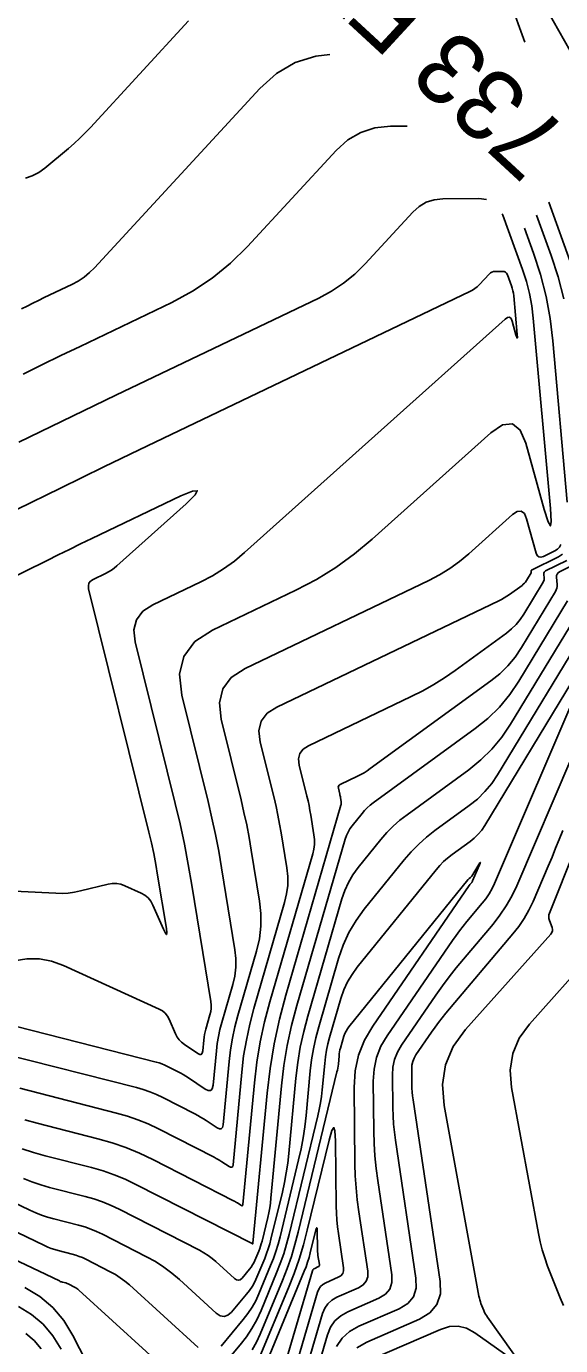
# Model space of a CAD drawing. Extents: x 1354696 to 1366163, y 660729 to 670380.
# Drawn here: x 1361846.3 to 1361891.7, y 664392.2 to 664504.1 of the extents above; entities that cross this region are included whole.
import ezdxf

# ---------------------------------------------------------------- set-up
doc = ezdxf.new("R2010")
doc.units = 0
doc.layers.add('R_Contour Annot', color=7, linetype='Continuous')
doc.layers.add('R_Contours', color=7, linetype='Continuous')

msp = doc.modelspace()

# ---------------------------------------------------------------- linework, layer by layer
at = {"layer": 'R_Contours'}
for points in [[(1361888.65, 664502.72), (1361886.11, 664509.75), (1361884.88, 664513.47), (1361884.73, 664514.83), (1361885.67, 664513.84), (1361887.7, 664510.49), (1361895.88, 664496.05)], [(1361860.11, 664504.51), (1361851.78, 664495.49), (1361851.33, 664495.02), (1361850.87, 664494.57), (1361850.39, 664494.13), (1361849.9, 664493.7), (1361847.91, 664492.03), (1361847.39, 664491.65), (1361846.84, 664491.37), (1361846.25, 664491.17)], [(1361845.91, 664480.1), (1361846.39, 664480.34), (1361846.88, 664480.58), (1361847.36, 664480.81), (1361847.85, 664481.05), (1361850.19, 664482.17), (1361850.72, 664482.45), (1361851.23, 664482.79), (1361851.69, 664483.17), (1361852.13, 664483.59), (1361866.16, 664498.79), (1361867.58, 664500.06), (1361869.16, 664500.98), (1361870.9, 664501.53), (1361872.09, 664501.66)], [(1361878.67, 664495.6), (1361877.24, 664495.58), (1361875.93, 664495.44), (1361874.72, 664495.06), (1361873.63, 664494.42), (1361872.64, 664493.54), (1361865.11, 664485.38), (1361863.67, 664483.96), (1361862.12, 664482.7), (1361860.45, 664481.59), (1361858.67, 664480.63), (1361850.89, 664476.91), (1361849.27, 664476.14), (1361847.66, 664475.35), (1361846.05, 664474.56)], [(1361845.7, 664468.78), (1361848.44, 664470.13), (1361851.19, 664471.46), (1361853.94, 664472.78), (1361871.15, 664481.01), (1361872.24, 664481.59), (1361873.26, 664482.27), (1361874.21, 664483.05), (1361875.09, 664483.92), (1361879.13, 664488.29), (1361879.68, 664488.78), (1361880.29, 664489.14), (1361880.96, 664489.35), (1361881.69, 664489.43), (1361884.74, 664489.46), (1361885.41, 664489.38)], [(1361892.65, 664483.71), (1361890.68, 664489.16)], [(1361886.72, 664488.17), (1361886.79, 664488.04), (1361888.45, 664483.44), (1361888.78, 664482.43), (1361889.04, 664481.4), (1361889.24, 664480.36), (1361889.37, 664479.3), (1361890.82, 664463.17), (1361890.89, 664462.07), (1361890.82, 664461.69), (1361890.63, 664462.03), (1361890.3, 664463.08), (1361888.73, 664468.71), (1361888.26, 664469.82), (1361887.6, 664470.34), (1361886.77, 664470.26), (1361885.77, 664469.58), (1361875.7, 664460.56), (1361874.19, 664459.31), (1361872.61, 664458.17), (1361870.96, 664457.15), (1361869.22, 664456.25), (1361862.13, 664452.86), (1361860.63, 664451.88), (1361859.7, 664450.63), (1361859.33, 664449.12), (1361859.52, 664447.35), (1361861.76, 664438.31), (1361862.09, 664436.92), (1361862.39, 664435.52), (1361862.67, 664434.12), (1361862.91, 664432.71), (1361864.04, 664425.75), (1361864.12, 664425), (1361864.12, 664424.26), (1361864.03, 664423.52), (1361863.86, 664422.79), (1361862.93, 664419.59), (1361862.77, 664419), (1361862.64, 664418.4), (1361862.54, 664417.8), (1361862.47, 664417.19), (1361862.19, 664414.26), (1361862.12, 664413.96), (1361861.99, 664413.81), (1361861.78, 664413.8), (1361861.51, 664413.93), (1361860.09, 664414.89), (1361859.87, 664415.02), (1361859.66, 664415.16), (1361859.44, 664415.28), (1361859.21, 664415.4), (1361858.31, 664415.86), (1361858.08, 664415.97), (1361857.84, 664416.07), (1361857.61, 664416.15), (1361857.36, 664416.22), (1361842.81, 664419.92)], [(1361889.65, 664488.05), (1361890.89, 664484.62), (1361891.48, 664482.8), (1361891.96, 664480.95)], [(1361892.26, 664463.71), (1361891.03, 664477.39), (1361890.8, 664479.29), (1361890.45, 664481.16), (1361889.98, 664483.01), (1361889.38, 664484.83), (1361888.62, 664486.93)], [(1361845.31, 664424.81), (1361846.38, 664424.98), (1361847.44, 664424.97), (1361848.48, 664424.78), (1361849.5, 664424.41), (1361857.61, 664420.71), (1361857.88, 664420.56), (1361858.12, 664420.36), (1361858.31, 664420.12), (1361858.46, 664419.85), (1361859, 664418.61), (1361859.14, 664418.35), (1361859.31, 664418.11), (1361859.51, 664417.9), (1361859.75, 664417.72), (1361860.88, 664416.96), (1361861.05, 664416.88), (1361861.18, 664416.88), (1361861.26, 664416.98), (1361861.31, 664417.17), (1361861.39, 664418.09), (1361861.42, 664418.33), (1361861.46, 664418.55), (1361861.51, 664418.78), (1361861.57, 664419.01), (1361861.92, 664420.22), (1361861.99, 664420.5), (1361862.02, 664420.78), (1361862.02, 664421.06), (1361861.99, 664421.35), (1361860.38, 664431.23), (1361860.08, 664432.97), (1361859.75, 664434.71), (1361859.38, 664436.43), (1361858.97, 664438.15), (1361855.57, 664451.85), (1361855.46, 664452.87), (1361855.68, 664453.73), (1361856.21, 664454.45), (1361857.07, 664455.01), (1361861.14, 664456.95), (1361862.13, 664457.47), (1361863.08, 664458.06), (1361863.99, 664458.71), (1361864.85, 664459.43), (1361886.97, 664479.23), (1361887.18, 664479.37), (1361887.35, 664479.38), (1361887.48, 664479.28), (1361887.58, 664479.05), (1361887.9, 664477.9), (1361887.96, 664477.69), (1361888, 664477.62), (1361888.02, 664477.7), (1361888, 664477.92), (1361887.71, 664481.21), (1361887.68, 664481.43), (1361887.64, 664481.64), (1361887.59, 664481.85), (1361887.52, 664482.06), (1361887.18, 664482.99), (1361887.11, 664483.12), (1361887.02, 664483.21), (1361886.91, 664483.27), (1361886.76, 664483.28), (1361886.14, 664483.28), (1361885.99, 664483.26), (1361885.85, 664483.22), (1361885.73, 664483.15), (1361885.62, 664483.05), (1361884.79, 664482.15), (1361884.61, 664481.98), (1361884.42, 664481.82), (1361884.21, 664481.68), (1361883.99, 664481.56), (1361856.63, 664468.48), (1361852.92, 664466.7), (1361849.22, 664464.9), (1361845.53, 664463.09)], [(1361844.31, 664456.89), (1361848.09, 664458.77), (1361849.04, 664459.24), (1361849.99, 664459.7), (1361850.94, 664460.16), (1361851.89, 664460.62), (1361859.46, 664464.24), (1361860.44, 664464.65), (1361860.84, 664464.68), (1361860.66, 664464.32), (1361859.9, 664463.57), (1361854.01, 664458.3), (1361853.79, 664458.11), (1361853.55, 664457.94), (1361853.31, 664457.79), (1361853.05, 664457.66), (1361852.01, 664457.16), (1361851.79, 664457.02), (1361851.65, 664456.83), (1361851.6, 664456.61), (1361851.62, 664456.35), (1361856.74, 664435.71), (1361856.95, 664434.81), (1361857.15, 664433.9), (1361857.33, 664432.99), (1361857.48, 664432.07), (1361858.22, 664427.56), (1361858.26, 664427.18), (1361858.24, 664427.04), (1361858.14, 664427.15), (1361857.98, 664427.49), (1361857.07, 664429.54), (1361856.9, 664429.87), (1361856.67, 664430.14), (1361856.4, 664430.37), (1361856.08, 664430.55), (1361854.7, 664431.18), (1361854.35, 664431.31), (1361854, 664431.37), (1361853.64, 664431.38), (1361853.28, 664431.32), (1361850.92, 664430.74), (1361850.41, 664430.63), (1361849.89, 664430.56), (1361849.36, 664430.53), (1361848.84, 664430.54), (1361842.32, 664430.85)], [(1361844.29, 664416.96), (1361855.68, 664414.06), (1361856.26, 664413.9), (1361856.83, 664413.7), (1361857.38, 664413.47), (1361857.92, 664413.22), (1361860.65, 664411.83), (1361860.89, 664411.7), (1361861.13, 664411.56), (1361861.37, 664411.42), (1361861.6, 664411.26), (1361862.52, 664410.65), (1361862.73, 664410.55), (1361862.88, 664410.55), (1361862.98, 664410.67), (1361863.04, 664410.89), (1361863.55, 664416.28), (1361863.66, 664417.27), (1361863.82, 664418.25), (1361864.03, 664419.21), (1361864.29, 664420.17), (1361865.87, 664425.63), (1361866.12, 664426.68), (1361866.24, 664427.74), (1361866.25, 664428.81), (1361866.13, 664429.88), (1361865.43, 664434.19), (1361865.25, 664435.27), (1361865.04, 664436.34), (1361864.81, 664437.4), (1361864.56, 664438.47), (1361862.87, 664445.3), (1361862.72, 664446.69), (1361863, 664447.87), (1361863.73, 664448.85), (1361864.9, 664449.61), (1361880.51, 664457.07), (1361881.42, 664457.54), (1361882.28, 664458.08), (1361883.11, 664458.67), (1361883.89, 664459.33), (1361887.6, 664462.65), (1361888.01, 664462.92), (1361888.34, 664462.95), (1361888.61, 664462.74), (1361888.8, 664462.29), (1361889.61, 664459.39), (1361889.7, 664459.17), (1361889.84, 664459.06), (1361890.02, 664459.03), (1361890.24, 664459.11), (1361891.21, 664459.59), (1361891.42, 664459.73), (1361891.6, 664459.9), (1361891.72, 664460.11)], [(1361891.86, 664459.3), (1361891.51, 664459.08), (1361889.23, 664457.94), (1361889.21, 664457.93), (1361889.2, 664457.92), (1361889.19, 664457.9), (1361889.19, 664457.88), (1361889.2, 664457.79), (1361889.2, 664457.77), (1361889.2, 664457.75), (1361889.19, 664457.73), (1361889.18, 664457.71), (1361888.78, 664457.05), (1361888.7, 664456.93), (1361888.62, 664456.83), (1361888.52, 664456.74), (1361888.42, 664456.65), (1361887.35, 664455.88), (1361887.13, 664455.72), (1361886.9, 664455.58), (1361886.67, 664455.45), (1361886.44, 664455.33), (1361867.59, 664446.33), (1361866.78, 664445.8), (1361866.28, 664445.13), (1361866.08, 664444.31), (1361866.18, 664443.35), (1361867.36, 664438.62), (1361867.53, 664437.89), (1361867.69, 664437.15), (1361867.83, 664436.41), (1361867.96, 664435.67), (1361868.44, 664432.69), (1361868.52, 664431.95), (1361868.52, 664431.21), (1361868.43, 664430.48), (1361868.26, 664429.75), (1361865.65, 664420.76), (1361865.3, 664419.43), (1361865.01, 664418.09), (1361864.78, 664416.74), (1361864.62, 664415.38), (1361863.88, 664407.52), (1361863.85, 664407.38), (1361863.78, 664407.3), (1361863.67, 664407.3), (1361863.54, 664407.36), (1361862.93, 664407.77), (1361862.77, 664407.87), (1361862.61, 664407.97), (1361862.45, 664408.06), (1361862.29, 664408.15), (1361857.54, 664410.57), (1361856.68, 664410.98), (1361855.81, 664411.33), (1361854.91, 664411.64), (1361854, 664411.9), (1361845.78, 664414)], [(1361845.99, 664408.87), (1361846.95, 664408.55), (1361847.93, 664408.28), (1361851.86, 664407.28), (1361852.84, 664407), (1361853.79, 664406.67), (1361854.73, 664406.29), (1361855.64, 664405.85), (1361865.5, 664400.83), (1361865.5, 664400.82), (1361865.51, 664400.82), (1361865.51, 664400.82), (1361865.52, 664400.81), (1361865.54, 664400.8), (1361865.54, 664400.8), (1361865.54, 664400.79), (1361865.54, 664400.8), (1361865.54, 664400.8), (1361865.55, 664400.81), (1361865.56, 664400.81), (1361865.56, 664400.82), (1361865.56, 664400.83), (1361865.57, 664400.84), (1361865.57, 664400.86), (1361865.57, 664400.87), (1361865.57, 664400.88), (1361866.77, 664413.58), (1361867.02, 664415.69), (1361867.37, 664417.78), (1361867.82, 664419.85), (1361868.36, 664421.91), (1361873.04, 664438), (1361873.06, 664438.08), (1361873.07, 664438.15), (1361873.07, 664438.23), (1361873.06, 664438.31), (1361873.01, 664438.63), (1361873, 664438.71), (1361872.98, 664438.79), (1361872.96, 664438.86), (1361872.95, 664438.94), (1361872.82, 664439.44), (1361872.81, 664439.55), (1361872.83, 664439.63), (1361872.89, 664439.7), (1361872.97, 664439.76), (1361874.46, 664440.47), (1361874.74, 664440.61), (1361875.01, 664440.76), (1361875.27, 664440.93), (1361875.53, 664441.11), (1361885.76, 664448.55), (1361886.52, 664449.16), (1361887.2, 664449.83), (1361887.82, 664450.57), (1361888.36, 664451.38), (1361891.25, 664456.13), (1361891.32, 664456.27), (1361891.36, 664456.41), (1361891.39, 664456.56), (1361891.39, 664456.71), (1361891.34, 664457.34), (1361891.35, 664457.49), (1361891.39, 664457.61), (1361891.47, 664457.72), (1361891.6, 664457.8), (1361892.94, 664458.47)], [(1361846.21, 664411.33), (1361847.26, 664411.03), (1361852.41, 664409.72), (1361853.61, 664409.38), (1361854.79, 664408.97), (1361855.94, 664408.5), (1361857.07, 664407.97), (1361863.93, 664404.47), (1361864.01, 664404.42), (1361864.09, 664404.38), (1361864.17, 664404.33), (1361864.25, 664404.28), (1361864.55, 664404.08), (1361864.62, 664404.04), (1361864.67, 664404.05), (1361864.71, 664404.08), (1361864.72, 664404.16), (1361865.7, 664414.47), (1361865.9, 664416.21), (1361866.19, 664417.94), (1361866.56, 664419.65), (1361867.01, 664421.34), (1361870.65, 664433.88), (1361870.75, 664434.28), (1361870.79, 664434.68), (1361870.8, 664435.09), (1361870.75, 664435.5), (1361870.49, 664437.15), (1361870.41, 664437.56), (1361870.33, 664437.97), (1361870.25, 664438.38), (1361870.15, 664438.78), (1361869.5, 664441.4), (1361869.45, 664441.93), (1361869.56, 664442.38), (1361869.83, 664442.75), (1361870.28, 664443.04), (1361879.01, 664447.22), (1361879.98, 664447.7), (1361880.92, 664448.24), (1361881.83, 664448.81), (1361882.73, 664449.43), (1361887.09, 664452.6), (1361887.52, 664452.95), (1361887.91, 664453.33), (1361888.26, 664453.75), (1361888.57, 664454.21), (1361890.21, 664456.92), (1361890.25, 664457), (1361890.28, 664457.08), (1361890.29, 664457.17), (1361890.29, 664457.25), (1361890.27, 664457.61), (1361890.27, 664457.69), (1361890.3, 664457.77), (1361890.34, 664457.82), (1361890.41, 664457.87), (1361892.23, 664458.77)], [(1361846.09, 664406.34), (1361846.81, 664406.06), (1361847.55, 664405.81), (1361848.3, 664405.6), (1361851.32, 664404.83), (1361852.07, 664404.62), (1361852.8, 664404.36), (1361853.52, 664404.07), (1361854.22, 664403.74), (1361861.02, 664400.27), (1361861.4, 664400.06), (1361861.76, 664399.83), (1361862.1, 664399.57), (1361862.43, 664399.3), (1361863.99, 664397.87), (1361864.17, 664397.75), (1361864.33, 664397.72), (1361864.49, 664397.77), (1361864.65, 664397.91), (1361865.29, 664398.67), (1361865.42, 664398.84), (1361865.54, 664399.02), (1361865.64, 664399.2), (1361865.73, 664399.4), (1361866.07, 664400.2), (1361866.15, 664400.41), (1361866.22, 664400.61), (1361866.28, 664400.82), (1361866.34, 664401.03), (1361866.82, 664403.03), (1361866.91, 664403.44), (1361866.99, 664403.85), (1361867.05, 664404.26), (1361867.09, 664404.67), (1361868, 664414.21), (1361868.2, 664415.94), (1361868.48, 664417.64), (1361868.85, 664419.33), (1361869.29, 664421.01), (1361873.4, 664435.12), (1361873.5, 664435.43), (1361873.64, 664435.73), (1361873.8, 664436.01), (1361874, 664436.27), (1361874.83, 664437.31), (1361875.05, 664437.56), (1361875.28, 664437.79), (1361875.53, 664438.01), (1361875.79, 664438.21), (1361884.43, 664444.5), (1361885.51, 664445.37), (1361886.49, 664446.33), (1361887.37, 664447.39), (1361888.15, 664448.54), (1361892.28, 664455.34)], [(1361832.62, 664410.39), (1361846.63, 664403.66), (1361847.13, 664403.44), (1361847.63, 664403.24), (1361848.14, 664403.07), (1361848.66, 664402.92), (1361850.77, 664402.38), (1361851.29, 664402.24), (1361851.8, 664402.06), (1361852.3, 664401.85), (1361852.79, 664401.62), (1361856.54, 664399.71), (1361857.29, 664399.3), (1361858, 664398.84), (1361858.69, 664398.33), (1361859.34, 664397.78), (1361862.45, 664394.94), (1361862.79, 664394.71), (1361863.13, 664394.65), (1361863.45, 664394.75), (1361863.76, 664395.03), (1361865.02, 664396.53), (1361865.28, 664396.86), (1361865.52, 664397.22), (1361865.73, 664397.59), (1361865.91, 664397.98), (1361866.57, 664399.58), (1361866.73, 664399.98), (1361866.87, 664400.39), (1361867, 664400.8), (1361867.1, 664401.22), (1361868.07, 664405.2), (1361868.25, 664406.01), (1361868.4, 664406.82), (1361868.52, 664407.64), (1361868.61, 664408.46), (1361869.22, 664414.85), (1361869.37, 664416.18), (1361869.59, 664417.5), (1361869.88, 664418.81), (1361870.22, 664420.11), (1361873.12, 664430.06), (1361873.36, 664430.78), (1361873.68, 664431.46), (1361874.06, 664432.11), (1361874.51, 664432.73), (1361876.44, 664435.11), (1361876.94, 664435.69), (1361877.47, 664436.23), (1361878.04, 664436.74), (1361878.65, 664437.2), (1361883.89, 664441.02), (1361884.92, 664441.85), (1361885.86, 664442.77), (1361886.7, 664443.78), (1361887.44, 664444.88), (1361893.32, 664454.55)], [(1361862.86, 664392.14), (1361864.75, 664394.39), (1361865.15, 664394.89), (1361865.5, 664395.43), (1361865.81, 664395.98), (1361866.08, 664396.57), (1361867.07, 664398.96), (1361867.31, 664399.56), (1361867.52, 664400.17), (1361867.71, 664400.79), (1361867.87, 664401.41), (1361869.45, 664407.93), (1361869.66, 664408.86), (1361869.83, 664409.79), (1361869.97, 664410.73), (1361870.08, 664411.68), (1361870.44, 664415.48), (1361870.55, 664416.42), (1361870.71, 664417.36), (1361870.91, 664418.29), (1361871.15, 664419.21), (1361872.83, 664425), (1361873.22, 664426.13), (1361873.72, 664427.2), (1361874.32, 664428.22), (1361875.02, 664429.18), (1361878.42, 664433.38), (1361879.01, 664434.06), (1361879.64, 664434.7), (1361880.31, 664435.29), (1361881.02, 664435.85), (1361883.94, 664437.97), (1361884.64, 664438.53), (1361885.27, 664439.16), (1361885.84, 664439.84), (1361886.34, 664440.58), (1361894.35, 664453.76)], [(1361899.63, 664451.1), (1361890.74, 664428.85), (1361890.7, 664428.7), (1361890.68, 664428.54), (1361890.7, 664428.39), (1361890.74, 664428.24), (1361890.96, 664427.63), (1361891, 664427.48), (1361890.99, 664427.34), (1361890.95, 664427.21), (1361890.86, 664427.08), (1361883.61, 664418.98), (1361882.56, 664417.54), (1361881.91, 664415.98), (1361881.65, 664414.31), (1361881.79, 664412.53), (1361884.76, 664396.37), (1361884.79, 664396.21), (1361884.83, 664396.05), (1361884.88, 664395.9), (1361884.93, 664395.75), (1361885.17, 664395.15), (1361885.23, 664395), (1361885.3, 664394.86), (1361885.39, 664394.72), (1361885.47, 664394.58), (1361887.72, 664391.45)], [(1361861.97, 664389.26), (1361864.49, 664392.25), (1361865.01, 664392.92), (1361865.48, 664393.63), (1361865.9, 664394.37), (1361866.26, 664395.15), (1361867.58, 664398.34), (1361867.89, 664399.14), (1361868.18, 664399.95), (1361868.43, 664400.77), (1361868.64, 664401.6), (1361871.08, 664411.66), (1361871.2, 664412.2), (1361871.3, 664412.76), (1361871.38, 664413.31), (1361871.45, 664413.87), (1361871.66, 664416.11), (1361871.73, 664416.67), (1361871.82, 664417.22), (1361871.94, 664417.77), (1361872.08, 664418.31), (1361873.04, 664421.62), (1361873.29, 664422.34), (1361873.6, 664423.02), (1361873.98, 664423.66), (1361874.43, 664424.27), (1361881.12, 664432.53), (1361881.43, 664432.89), (1361881.75, 664433.22), (1361882.1, 664433.53), (1361882.47, 664433.82), (1361884, 664434.93), (1361884.36, 664435.22), (1361884.69, 664435.54), (1361884.99, 664435.9), (1361885.25, 664436.29), (1361892.7, 664448.56)], [(1361893.33, 664448.23), (1361886.09, 664431.38), (1361885.88, 664430.93), (1361885.63, 664430.5), (1361885.35, 664430.08), (1361885.04, 664429.69), (1361883.74, 664428.15), (1361883.42, 664427.76), (1361883.11, 664427.36), (1361882.81, 664426.96), (1361882.52, 664426.54), (1361876.96, 664418.46), (1361876.44, 664417.56), (1361876.07, 664416.62), (1361875.85, 664415.63), (1361875.79, 664414.6), (1361875.84, 664410.37), (1361875.87, 664409.32), (1361875.93, 664408.26), (1361876.03, 664407.21), (1361876.17, 664406.17), (1361877.36, 664398.19), (1361877.37, 664397.54), (1361877.19, 664396.98), (1361876.82, 664396.54), (1361876.26, 664396.2), (1361873.62, 664395.05), (1361873.02, 664394.71), (1361872.53, 664394.27), (1361872.16, 664393.73), (1361871.9, 664393.09), (1361870.03, 664386.72)], [(1361892.65, 664442.09), (1361887.96, 664431.18), (1361887.55, 664430.3), (1361887.07, 664429.47), (1361886.54, 664428.68), (1361885.95, 664427.92), (1361883.45, 664424.96), (1361882.83, 664424.22), (1361882.23, 664423.45), (1361881.66, 664422.68), (1361881.1, 664421.89), (1361878.19, 664417.65), (1361877.84, 664417.06), (1361877.6, 664416.44), (1361877.46, 664415.8), (1361877.42, 664415.12), (1361877.45, 664412.35), (1361877.47, 664411.66), (1361877.51, 664410.97), (1361877.58, 664410.28), (1361877.67, 664409.6), (1361879.41, 664397.9), (1361879.43, 664397.05), (1361879.19, 664396.33), (1361878.71, 664395.75), (1361877.98, 664395.31), (1361874.56, 664393.82), (1361873.78, 664393.38), (1361873.14, 664392.81), (1361872.66, 664392.11)], [(1361891.89, 664435.86), (1361891.58, 664435.1), (1361891.27, 664434.35), (1361890.96, 664433.59), (1361890.64, 664432.84), (1361889.35, 664429.84), (1361889, 664429.1), (1361888.6, 664428.4), (1361888.15, 664427.73), (1361887.64, 664427.09), (1361881.95, 664420.36), (1361881.63, 664419.97), (1361881.32, 664419.58), (1361881.03, 664419.18), (1361880.74, 664418.77), (1361879.41, 664416.83), (1361879.25, 664416.56), (1361879.13, 664416.26), (1361879.07, 664415.96), (1361879.05, 664415.64), (1361879.06, 664414.33), (1361879.07, 664414), (1361879.09, 664413.68), (1361879.12, 664413.35), (1361879.16, 664413.03), (1361881.46, 664397.61), (1361881.48, 664396.56), (1361881.19, 664395.68), (1361880.6, 664394.97), (1361879.7, 664394.42), (1361875.24, 664392.48), (1361874.4, 664392)], [(1361865.51, 664391.81), (1361865.87, 664392.47), (1361866.19, 664393.15), (1361868.08, 664397.71), (1361868.48, 664398.71), (1361868.83, 664399.73), (1361869.14, 664400.75), (1361869.41, 664401.79), (1361872.7, 664415.39), (1361872.74, 664415.55), (1361872.77, 664415.72), (1361872.8, 664415.89), (1361872.82, 664416.06), (1361872.88, 664416.74), (1361872.9, 664416.91), (1361872.93, 664417.08), (1361872.96, 664417.25), (1361873.01, 664417.41), (1361873.3, 664418.42), (1361873.38, 664418.64), (1361873.47, 664418.84), (1361873.59, 664419.04), (1361873.72, 664419.22), (1361883.82, 664431.69), (1361883.84, 664431.72), (1361883.87, 664431.74), (1361883.9, 664431.77), (1361883.93, 664431.79), (1361884.05, 664431.88), (1361884.08, 664431.9), (1361884.11, 664431.93), (1361884.13, 664431.96), (1361884.15, 664431.99), (1361884.76, 664432.99), (1361884.84, 664433.12), (1361884.88, 664433.16), (1361884.87, 664433.1), (1361884.81, 664432.96), (1361884.22, 664431.59), (1361884.2, 664431.56), (1361884.18, 664431.52), (1361884.16, 664431.49), (1361884.14, 664431.46), (1361884.03, 664431.33), (1361884, 664431.3), (1361883.98, 664431.27), (1361883.95, 664431.23), (1361883.93, 664431.2), (1361875.74, 664419.27), (1361875.04, 664418.07), (1361874.54, 664416.8), (1361874.25, 664415.47), (1361874.16, 664414.08), (1361874.23, 664407.58), (1361874.26, 664406.57), (1361874.33, 664405.55), (1361874.42, 664404.54), (1361874.56, 664403.53), (1361875.31, 664398.48), (1361875.32, 664398.02), (1361875.19, 664397.64), (1361874.93, 664397.32), (1361874.53, 664397.08), (1361872.69, 664396.28), (1361872.26, 664396.04), (1361871.92, 664395.73), (1361871.66, 664395.35), (1361871.48, 664394.9), (1361869.23, 664387.26)], [(1361894.4, 664425.43), (1361889.05, 664419.45), (1361888.18, 664418.24), (1361887.63, 664416.94), (1361887.42, 664415.54), (1361887.53, 664414.06), (1361889.8, 664401.7), (1361889.95, 664400.99), (1361890.13, 664400.3), (1361890.34, 664399.61), (1361890.59, 664398.93), (1361891.64, 664396.24), (1361891.93, 664395.58)], [(1361866.02, 664390.92), (1361868.59, 664397.09), (1361869.06, 664398.29), (1361869.48, 664399.51), (1361869.86, 664400.74), (1361870.18, 664401.98), (1361872.03, 664409.6), (1361872.26, 664410.41), (1361872.43, 664410.67), (1361872.53, 664410.38), (1361872.58, 664409.54), (1361872.64, 664404.01), (1361872.66, 664403.42), (1361872.69, 664402.84), (1361872.75, 664402.26), (1361872.83, 664401.68), (1361873.26, 664398.78), (1361873.26, 664398.51), (1361873.19, 664398.29), (1361873.04, 664398.11), (1361872.81, 664397.97), (1361871.75, 664397.51), (1361871.51, 664397.37), (1361871.31, 664397.19), (1361871.16, 664396.97), (1361871.05, 664396.72), (1361868.44, 664387.8)], [(1361830.82, 664408.86), (1361847.88, 664400.66), (1361848.16, 664400.53), (1361848.45, 664400.42), (1361848.74, 664400.32), (1361849.03, 664400.24), (1361850.22, 664399.94), (1361850.52, 664399.85), (1361850.81, 664399.75), (1361851.09, 664399.64), (1361851.37, 664399.51), (1361853.46, 664398.44), (1361853.9, 664398.2), (1361854.31, 664397.93), (1361854.7, 664397.64), (1361855.08, 664397.32), (1361860.91, 664392.02)], [(1361865.86, 664388.68), (1361869.93, 664398.49), (1361870.08, 664398.87), (1361870.21, 664399.26), (1361870.33, 664399.65), (1361870.44, 664400.05), (1361870.89, 664401.89), (1361870.95, 664402.1), (1361870.99, 664402.17), (1361871.02, 664402.1), (1361871.03, 664401.88), (1361871.05, 664400.43), (1361871.05, 664400.28), (1361871.06, 664400.13), (1361871.07, 664399.98), (1361871.09, 664399.82), (1361871.21, 664399.07), (1361871.21, 664399), (1361871.19, 664398.94), (1361871.15, 664398.89), (1361871.09, 664398.86), (1361870.81, 664398.73), (1361870.75, 664398.7), (1361870.7, 664398.65), (1361870.66, 664398.6), (1361870.63, 664398.53), (1361867.64, 664388.34)], [(1361844.55, 664399.86), (1361849.14, 664397.66), (1361849.2, 664397.63), (1361849.27, 664397.6), (1361849.33, 664397.58), (1361849.4, 664397.56), (1361849.68, 664397.49), (1361849.74, 664397.47), (1361849.81, 664397.45), (1361849.88, 664397.42), (1361849.94, 664397.39), (1361850.42, 664397.15), (1361850.52, 664397.09), (1361850.62, 664397.03), (1361850.71, 664396.96), (1361850.8, 664396.89), (1361859.37, 664389.09)], [(1361846.2, 664397.11), (1361847.47, 664396.34), (1361848.58, 664395.4), (1361849.52, 664394.3), (1361850.29, 664393.03), (1361854.26, 664385.25)], [(1361845.66, 664395.49), (1361846.78, 664394.81), (1361847.76, 664393.99), (1361848.59, 664393.01), (1361849.28, 664391.89)], [(1361887.4, 664391.13), (1361884.41, 664393.26), (1361883.71, 664393.65), (1361882.99, 664393.83), (1361882.25, 664393.8), (1361881.48, 664393.56), (1361875.52, 664390.96)], [(1361846.29, 664393.2), (1361846.99, 664392.61), (1361847.58, 664391.92)]]:
    msp.add_lwpolyline(points, dxfattribs=at)

# ---------------------------------------------------------------- texts
at = {"layer": 'R_Contour Annot'}
msp.add_text('733 FT', height=6, rotation=137.322, dxfattribs=at).set_placement((1361892.58, 664495.02))

doc.saveas('drawing.dxf')
